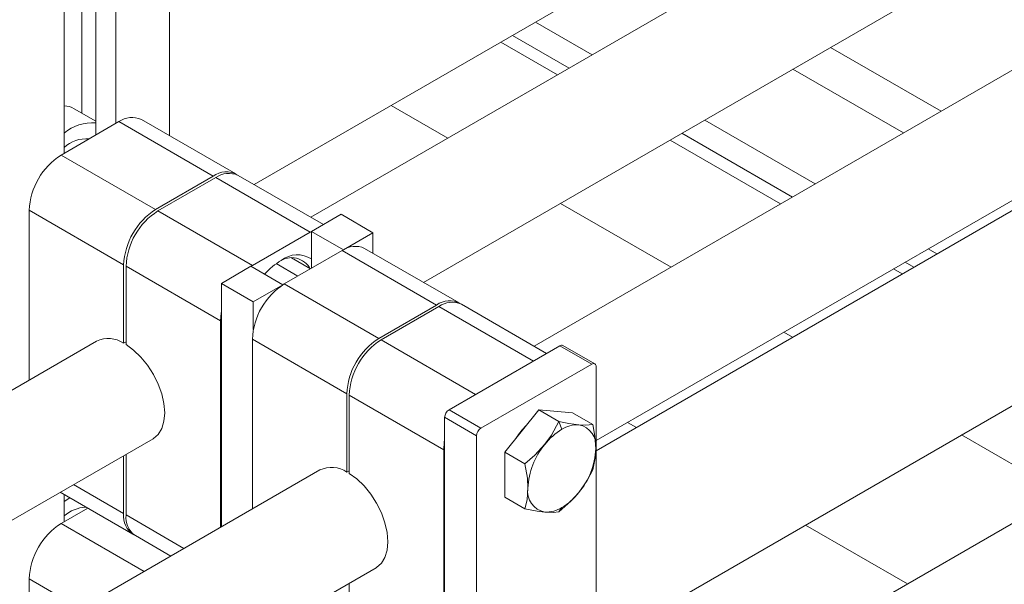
# Model space of a CAD drawing. Header units: millimetres. Extents: x 525 to 29324, y 175 to 20618.
# Tile 506 of 588: x 25194 to 25369, y 14423 to 14523. Entities that reach past the tile are written whole.
import ezdxf

# ---------------------------------------------------------------- set-up
doc = ezdxf.new("R2010")
doc.units = ezdxf.units.MM
doc.linetypes.add('SLD-Continua', pattern=[0])

msp = doc.modelspace()

# ---------------------------------------------------------------- linework, layer by layer
at = {"color": 7, "linetype": 'SLD-Continua', "lineweight": 18, "ltscale": 35}
for p, q in [((26032.21, 14941.61), (25245.91, 14487.8)), ((25265.92, 14476.25), (26042.21, 14924.28)), ((26071.81, 14918.75), (25285.51, 14464.94)), ((25296.51, 14448.2), (26081.8, 14901.43)), ((25975.26, 14838.16), (25296.51, 14446.42)), ((25296.51, 14411.78), (25990.26, 14812.18)), ((26023.35, 14810.41), (25298.54, 14392.09)), ((25235.86, 14493.6), (25630.86, 14721.57)), ((25205.3, 14576.92), (25205.3, 14506.26)), ((25220.85, 14572.03), (25220.85, 14502.26)), ((25207.77, 14568.56), (25207.77, 14502.41)), ((25211.31, 14566.52), (25211.31, 14504.45)), ((25202.12, 14561.21), (25202.12, 14499.15)), ((25295.8, 14516.59), (25285.75, 14522.39)), ((25295.8, 14516.59), (25285.75, 14522.39)), ((25295.8, 14516.59), (25285.75, 14522.39)), ((25295.8, 14516.59), (25285.75, 14522.39)), ((25295.8, 14516.59), (25285.75, 14522.39)), ((25295.8, 14516.59), (25285.75, 14522.39)), ((25295.8, 14516.59), (25285.75, 14522.39)), ((25295.8, 14516.59), (25285.75, 14522.39)), ((25289.65, 14513.04), (25279.6, 14518.84)), ((25289.65, 14513.04), (25279.6, 14518.84)), ((25289.65, 14513.04), (25279.6, 14518.84)), ((25289.65, 14513.04), (25279.6, 14518.84)), ((25289.65, 14513.04), (25279.6, 14518.84)), ((25289.65, 14513.04), (25279.6, 14518.84)), ((25289.65, 14513.04), (25279.6, 14518.84)), ((25289.65, 14513.04), (25279.6, 14518.84)), ((25291.74, 14514.25), (25281.69, 14520.04)), ((25291.74, 14514.25), (25281.69, 14520.04)), ((25291.74, 14514.25), (25281.69, 14520.04)), ((25291.74, 14514.25), (25281.69, 14520.04)), ((25291.74, 14514.25), (25281.69, 14520.04)), ((25291.74, 14514.25), (25281.69, 14520.04)), ((25291.74, 14514.25), (25281.69, 14520.04)), ((25291.74, 14514.25), (25281.69, 14520.04)), ((25357.71, 14506.62), (25338.12, 14517.92)), ((25357.71, 14506.62), (25338.12, 14517.92)), ((25357.71, 14506.62), (25338.12, 14517.92)), ((25357.71, 14506.62), (25338.12, 14517.92)), ((25357.71, 14506.62), (25338.12, 14517.92)), ((25357.71, 14506.62), (25338.12, 14517.92)), ((25357.71, 14506.62), (25338.12, 14517.92)), ((25357.71, 14506.62), (25338.12, 14517.92)), ((25351.03, 14502.76), (25331.44, 14514.07)), ((25351.03, 14502.76), (25331.44, 14514.07)), ((25351.03, 14502.76), (25331.44, 14514.07)), ((25351.03, 14502.76), (25331.44, 14514.07)), ((25351.03, 14502.76), (25331.44, 14514.07)), ((25351.03, 14502.76), (25331.44, 14514.07)), ((25351.03, 14502.76), (25331.44, 14514.07)), ((25351.03, 14502.76), (25331.44, 14514.07)), ((25207.77, 14504.83), (25203.94, 14507.04)), ((25270.21, 14501.82), (25260.16, 14507.62)), ((25270.21, 14501.82), (25260.16, 14507.62)), ((25270.21, 14501.82), (25260.16, 14507.62)), ((25201.58, 14498.84), (25211.84, 14504.76)), ((25211.84, 14504.76), (25228.6, 14495.09)), ((25232.6, 14495.48), (25215.84, 14505.15)), ((25335.39, 14493.73), (25315.8, 14505.04)), ((25335.39, 14493.73), (25315.8, 14505.04)), ((25335.39, 14493.73), (25315.8, 14505.04)), ((25335.39, 14493.73), (25315.8, 14505.04)), ((25335.39, 14493.73), (25315.8, 14505.04)), ((25335.39, 14493.73), (25315.8, 14505.04)), ((25335.39, 14493.73), (25315.8, 14505.04)), ((25335.39, 14493.73), (25315.8, 14505.04)), ((25331.34, 14491.39), (25311.74, 14502.7)), ((25331.34, 14491.39), (25311.74, 14502.7)), ((25331.34, 14491.39), (25311.74, 14502.7)), ((25331.34, 14491.39), (25311.74, 14502.7)), ((25331.34, 14491.39), (25311.74, 14502.7)), ((25331.34, 14491.39), (25311.74, 14502.7)), ((25331.34, 14491.39), (25311.74, 14502.7)), ((25331.34, 14491.39), (25311.74, 14502.7)), ((25329.25, 14490.19), (25309.65, 14501.49)), ((25329.25, 14490.19), (25309.65, 14501.49)), ((25329.25, 14490.19), (25309.65, 14501.49)), ((25329.25, 14490.19), (25309.65, 14501.49)), ((25329.25, 14490.19), (25309.65, 14501.49)), ((25329.25, 14490.19), (25309.65, 14501.49)), ((25329.25, 14490.19), (25309.65, 14501.49)), ((25329.25, 14490.19), (25309.65, 14501.49)), ((25201.58, 14498.84), (25218.34, 14489.17)), ((25218.34, 14489.17), (25228.6, 14495.09)), ((25229.02, 14494.84), (25218.77, 14488.92)), ((25245.78, 14485.17), (25229.02, 14494.84)), ((25248.12, 14486.52), (25233.02, 14495.24)), ((25195.93, 14489.04), (25212.69, 14479.37)), ((25195.93, 14489.04), (25195.93, 14458.95)), ((25235.53, 14479.25), (25218.77, 14488.92)), ((25309.81, 14478.97), (25290.21, 14490.27)), ((25309.81, 14478.97), (25290.21, 14490.27)), ((25309.81, 14478.97), (25290.21, 14490.27)), ((25251.26, 14488.33), (25246.03, 14485.31)), ((25256.92, 14485.07), (25251.26, 14488.33)), ((25245.78, 14485.17), (25235.53, 14479.25)), ((25245.78, 14485.17), (25246.03, 14485.31)), ((25251.68, 14482.05), (25246.03, 14485.31)), ((25246.03, 14485.31), (25246.03, 14478.78)), ((25251.68, 14482.05), (25256.92, 14485.07)), ((25256.92, 14485.07), (25256.92, 14481.44)), ((25241.18, 14475.99), (25251.44, 14481.9)), ((25251.44, 14481.9), (25268.19, 14472.23)), ((25251.68, 14482.05), (25251.68, 14482.04)), ((25272.19, 14472.63), (25255.43, 14482.3)), ((25356.94, 14481.3), (25355.4, 14482.19)), ((25356.94, 14481.3), (25355.4, 14482.19)), ((25356.94, 14481.3), (25355.4, 14482.19)), ((25356.94, 14481.3), (25355.4, 14482.19)), ((25356.94, 14481.3), (25355.4, 14482.19)), ((25356.94, 14481.3), (25355.4, 14482.19)), ((25356.94, 14481.3), (25355.4, 14482.19)), ((25356.94, 14481.3), (25355.4, 14482.19)), ((25245.83, 14478.67), (25242.47, 14480.61)), ((25212.69, 14465.48), (25212.69, 14479.37)), ((25229.87, 14469.45), (25213.11, 14479.13)), ((25213.11, 14479.13), (25213.11, 14465.24)), ((25235.28, 14479.11), (25230.05, 14476.09)), ((25235.28, 14479.11), (25235.53, 14479.25)), ((25240.94, 14475.84), (25235.28, 14479.11)), ((25243.59, 14477.38), (25239.76, 14479.59)), ((25350.79, 14477.75), (25349.25, 14478.64)), ((25350.79, 14477.75), (25349.25, 14478.64)), ((25350.79, 14477.75), (25349.25, 14478.64)), ((25350.79, 14477.75), (25349.25, 14478.64)), ((25350.79, 14477.75), (25349.25, 14478.64)), ((25350.79, 14477.75), (25349.25, 14478.64)), ((25350.79, 14477.75), (25349.25, 14478.64)), ((25350.79, 14477.75), (25349.25, 14478.64)), ((25352.88, 14478.96), (25351.34, 14479.85)), ((25352.88, 14478.96), (25351.34, 14479.85)), ((25352.88, 14478.96), (25351.34, 14479.85)), ((25352.88, 14478.96), (25351.34, 14479.85)), ((25352.88, 14478.96), (25351.34, 14479.85)), ((25352.88, 14478.96), (25351.34, 14479.85)), ((25352.88, 14478.96), (25351.34, 14479.85)), ((25352.88, 14478.96), (25351.34, 14479.85)), ((25235.7, 14472.82), (25230.05, 14476.09)), ((25230.05, 14476.09), (25230.05, 14432.93)), ((25235.7, 14472.82), (25240.94, 14475.84)), ((25240.94, 14475.84), (25240.94, 14475.84)), ((25241.18, 14475.99), (25257.94, 14466.31)), ((25235.7, 14467.91), (25235.7, 14472.82)), ((25257.94, 14466.31), (25268.19, 14472.23)), ((25268.62, 14471.99), (25258.37, 14466.07)), ((25285.38, 14462.31), (25268.62, 14471.99)), ((25287.72, 14463.67), (25272.62, 14472.38)), ((25229.87, 14469.45), (25229.87, 14432.83)), ((25235.53, 14466.19), (25252.28, 14456.52)), ((25235.53, 14466.19), (25235.53, 14436.1)), ((25275.12, 14456.4), (25258.37, 14466.07)), ((25331.35, 14466.53), (25329.81, 14467.42)), ((25331.35, 14466.53), (25329.81, 14467.42)), ((25331.35, 14466.53), (25329.81, 14467.42)), ((25207.9, 14465.86), (24345.76, 13968.28)), ((25212.69, 14465.48), (25213.11, 14465.73)), ((25290.08, 14465.03), (25270.42, 14453.68)), ((25295.74, 14461.76), (25290.08, 14465.03)), ((25296.29, 14461.82), (25290.63, 14465.08)), ((25285.38, 14462.31), (25275.12, 14456.4)), ((25276.08, 14450.42), (25295.74, 14461.76)), ((25296.51, 14461.31), (25296.51, 14405.95)), ((25252.28, 14442.63), (25252.28, 14456.52)), ((25269.47, 14446.6), (25252.71, 14456.27)), ((25252.71, 14456.27), (25252.71, 14442.38)), ((25275.3, 14449.07), (25269.64, 14452.34)), ((25269.64, 14452.34), (25269.64, 14396.97)), ((25276.08, 14450.42), (25270.42, 14453.68)), ((25286.33, 14453.65), (25280.32, 14446.18)), ((25286.33, 14453.65), (25289.9, 14451.6)), ((25292.34, 14453.11), (25286.33, 14453.65)), ((25292.34, 14453.11), (25295.91, 14451.06)), ((25289.9, 14451.6), (25290.43, 14450.21)), ((25302.11, 14451.44), (25303.66, 14450.54)), ((25302.11, 14451.44), (25303.66, 14450.54)), ((25302.11, 14451.44), (25303.66, 14450.54)), ((24355.76, 13950.96), (25217.9, 14448.54)), ((25275.3, 14449.07), (25275.3, 14393.7)), ((25379.44, 14438.78), (25361.36, 14449.21)), ((25379.44, 14438.78), (25361.36, 14449.21)), ((25379.44, 14438.78), (25361.36, 14449.21)), ((25212.69, 14435.27), (25212.69, 14445.53)), ((25213.11, 14445.77), (25213.11, 14435.03)), ((25269.47, 14446.6), (25269.47, 14402.5)), ((25280.32, 14446.18), (25283.89, 14444.12)), ((25280.32, 14446.18), (25280.32, 14438.16)), ((25247.5, 14443.01), (24385.36, 13945.43)), ((25252.28, 14442.63), (25252.71, 14442.87)), ((25203.8, 14440.4), (25212.69, 14435.27)), ((25201.45, 14439.05), (25214.34, 14431.61)), ((25202.12, 14438.67), (25202.12, 14433.81)), ((25203.14, 14438.08), (25202.12, 14437.41)), ((25280.32, 14438.16), (25283.89, 14436.1)), ((25201.58, 14433.51), (25206.32, 14436.24)), ((25290.43, 14436.33), (25289.9, 14435.57)), ((25223.39, 14429.09), (25213.11, 14435.03)), ((25201.58, 14433.51), (25216.31, 14425.01)), ((25333.66, 14433.23), (25351.74, 14422.79)), ((25333.66, 14433.23), (25351.74, 14422.79)), ((25333.66, 14433.23), (25351.74, 14422.79)), ((25214.77, 14431.36), (25221.05, 14427.74)), ((24395.36, 13928.1), (25257.5, 14425.68)), ((25195.93, 14423.71), (25195.93, 14413.24)), ((25195.93, 14423.71), (25205, 14418.48)), ((25252.71, 14422.92), (25252.71, 14412.17))]:
    msp.add_line(p, q, dxfattribs=at)
at = {"color": 7, "linetype": 'SLD-Continua', "lineweight": 18, "ltscale": 35, "flags": 128}
for points in [[(25229.87, 14469.45), (25229.98, 14470.79), (25230.05, 14471.18)], [(25213.11, 14465.24), (25214.46, 14464.26), (25215.75, 14463.02), (25216.94, 14461.57), (25217.97, 14459.96), (25218.82, 14458.24), (25219.45, 14456.48), (25219.84, 14454.76), (25219.97, 14453.12), (25219.84, 14451.63), (25219.45, 14450.35), (25218.82, 14449.32), (25217.97, 14448.58), (25217.9, 14448.54)], [(25289.9, 14451.6), (25288.6, 14449.19), (25287.43, 14447.55)], [(25293.44, 14451.02), (25291.65, 14451.26), (25289.9, 14451.6)], [(25295.91, 14451.06), (25294.61, 14450.96), (25293.44, 14451.02)], [(25296.44, 14446.74), (25296.28, 14449), (25295.91, 14451.06)], [(25269.47, 14446.6), (25269.58, 14447.94), (25269.64, 14448.32)], [(25287.43, 14447.55), (25285.64, 14445.62), (25283.89, 14444.12)], [(25295.91, 14443.04), (25296.34, 14445.1), (25296.44, 14446.74)], [(25283.89, 14444.12), (25284.32, 14441.56), (25284.42, 14439.8)], [(25252.71, 14442.38), (25254.06, 14441.41), (25255.35, 14440.17), (25256.53, 14438.72), (25257.57, 14437.1), (25258.42, 14435.39), (25259.05, 14433.63), (25259.44, 14431.9), (25259.57, 14430.26), (25259.44, 14428.78), (25259.05, 14427.49), (25258.42, 14426.47), (25257.57, 14425.73), (25257.5, 14425.68)], [(25293.44, 14438.99), (25294.9, 14441.11), (25295.91, 14443.04)], [(25284.42, 14439.8), (25284.26, 14437.73), (25283.89, 14436.1)], [(25289.9, 14435.57), (25292.06, 14437.47), (25293.44, 14438.99)], [(25283.89, 14436.1), (25286.05, 14435.7), (25287.43, 14435.53)], [(25287.43, 14435.53), (25288.89, 14435.48), (25289.9, 14435.57)]]:
    msp.add_lwpolyline(points, dxfattribs=at)
at = {"color": 7, "linetype": 'SLD-Continua', "lineweight": 18, "ltscale": 1225}
for centre, radius, start, end in [((25201.82, 14503.29), 4.31, 60.5317, 86.0666), ((25207.12, 14496.71), 7.84, 85.2427, 129.6827), ((25214.18, 14501.49), 4.02, 65.6927, 125.6091), ((25206.15, 14495.69), 6.04, 86.0743, 131.8782), ((25208.21, 14488.48), 12.29, 122.6023, 177.3977), ((25230.89, 14492.11), 3.76, 59.4884, 127.6824), ((25231.36, 14491.57), 4.02, 65.6927, 125.6091), ((25224.97, 14478.81), 12.29, 122.6023, 177.3977), ((25225.39, 14478.57), 12.29, 122.6023, 177.3977), ((25253.78, 14478.63), 4.02, 65.6927, 125.6091), ((25247.25, 14469.21), 12.79, 121.0564, 138.3439), ((25242.48, 14476.88), 3.77, 28.0732, 125.6098), ((25243.51, 14476.49), 4.66, 57.2916, 127.8803), ((25247.81, 14465.63), 12.29, 122.6023, 177.3977), ((25270.49, 14469.26), 3.76, 59.4884, 127.6824), ((25270.96, 14468.72), 4.02, 65.6927, 125.6091), ((25209.96, 14461.42), 4.9, 56.146, 114.8744), ((25264.56, 14455.96), 12.29, 122.6023, 177.3977), ((25264.99, 14455.71), 12.29, 122.6023, 177.3977), ((25290.4, 14464.58), 0.553, 65.6927, 125.6091), ((25296.04, 14461.39), 0.48, 350.7797, 129.185), ((25271.33, 14452.26), 1.69, 122.6023, 177.3977), ((25276.99, 14448.99), 1.69, 122.6023, 177.3977), ((25292.92, 14441.92), 12.56, 134.539, 147.2642), ((25296.15, 14440.74), 11.06, 121.1002, 142.0203), ((25293.22, 14445.81), 5.21, 87.629, 122.3432), ((25292.75, 14447.34), 3.74, 350.7499, 79.4367), ((25297.45, 14439.2), 13.05, 140.2278, 177.3624), ((25283.41, 14447.34), 13.05, 320.2278, 357.3624), ((25249.56, 14438.56), 4.9, 56.146, 114.8744), ((25288.11, 14439.2), 3.74, 170.7499, 259.4367), ((25284.72, 14445.8), 11.06, 301.1002, 322.0203), ((25206.33, 14430.03), 6.4, 92.9592, 131.1635), ((25287.64, 14440.74), 5.21, 267.629, 302.3432), ((25216.52, 14434.82), 3.86, 173.3024, 239.5199), ((25216.92, 14434.54), 3.84, 172.7448, 235.9477), ((25208.21, 14423.15), 12.29, 122.6023, 177.3977)]:
    msp.add_arc(centre, radius, start, end, dxfattribs=at)

doc.saveas('drawing.dxf')
